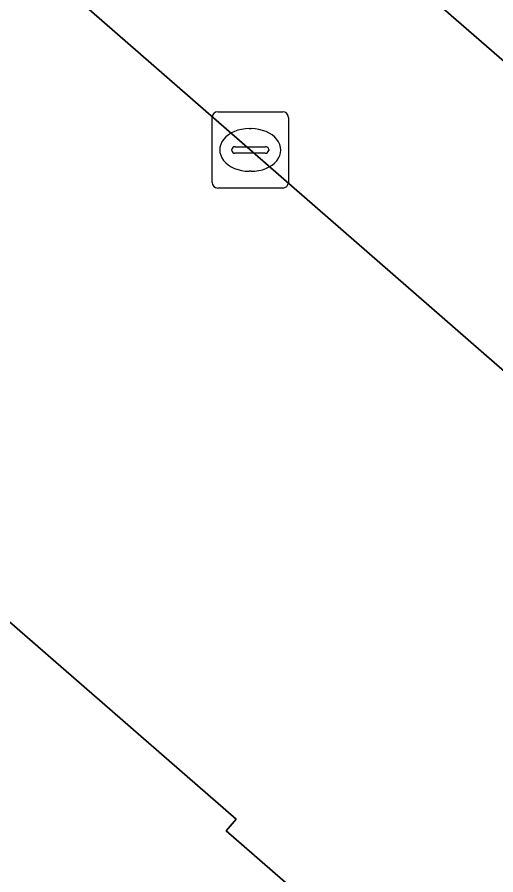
# Model space of a CAD drawing. Extents: x 158472 to 159562, y 388525 to 389606.
# Drawn here: x 158920.34 to 158926.62, y 388759.9 to 388771.15 of the extents above; entities that cross this region are included whole.
import ezdxf

# ---------------------------------------------------------------- set-up
doc = ezdxf.new("R2010")
doc.units = 0
for name, color, linetype in [('IMGEO_Kolk', 7, 'Continuous'), ('IMGEO_Pand', 7, 'Continuous'), ('IMGEO_Rijbaan_lokaal_open', 7, 'Continuous'), ('IMGEO_Voetpad_open', 7, 'Continuous')]:
    doc.layers.add(name, color=color, linetype=linetype)

msp = doc.modelspace()

# ---------------------------------------------------------------- linework, layer by layer
at = {"layer": 'IMGEO_Kolk'}
for p, q in [((158922.97, 388769.908), (158923.822, 388769.908)), ((158922.895, 388768.982), (158922.895, 388769.834)), ((158923.896, 388769.834), (158923.896, 388768.982)), ((158923.383, 388769.688), (158923.408, 388769.688)), ((158923.197, 388769.451), (158923.595, 388769.451)), ((158923.154, 388769.402), (158923.154, 388769.414)), ((158923.592, 388769.365), (158923.194, 388769.365)), ((158923.638, 388769.414), (158923.638, 388769.402)), ((158923.406, 388769.128), (158923.381, 388769.128)), ((158923.822, 388768.908), (158922.97, 388768.908))]:
    msp.add_line(p, q, dxfattribs=at)
for points in [[(158922.97, 388769.908), (158923.822, 388769.908)], [(158922.895, 388768.982), (158922.895, 388769.834)], [(158923.896, 388769.834), (158923.896, 388768.982)], [(158923.822, 388768.908), (158922.97, 388768.908)]]:
    msp.add_lwpolyline(points, dxfattribs=at)
for centre, radius, start, end in [((158922.972, 388769.832), 0.0765, 91.552, 178.448), ((158922.972, 388769.832), 0.0765, 91.552, 178.448), ((158923.82, 388769.832), 0.0765, 1.552, 88.448), ((158923.82, 388769.832), 0.0765, 1.552, 88.448), ((158923.194, 388769.411), 0.0403, 85.8775, 175.7526), ((158923.599, 388769.413), 0.0386, 1.7309, 96.639), ((158923.191, 388769.401), 0.0366, 178.938, 274.7102), ((158923.595, 388769.408), 0.043, 264.8664, 352.4533), ((158922.972, 388768.984), 0.0765, 181.552, 268.448), ((158922.972, 388768.984), 0.0765, 181.552, 268.448), ((158923.82, 388768.984), 0.0765, 271.552, 358.448), ((158923.82, 388768.984), 0.0765, 271.552, 358.448)]:
    msp.add_arc(centre, radius, start, end, dxfattribs=at)
for centre, major_axis, ratio, start_param, end_param in [((158923.382, 388769.408), (-0.387, 0.002), 0.722429, 4.712389, 7.853982), ((158923.407, 388769.408), (-0.39, 0.002), 0.717154, 1.570796, 4.712389)]:
    msp.add_ellipse(centre, major_axis=major_axis, ratio=ratio, start_param=start_param, end_param=end_param, dxfattribs=at)
at = {"layer": 'IMGEO_Pand'}
msp.add_lwpolyline([(158930.552, 388748.31), (158932.023, 388750), (158933.353, 388751.529), (158929.334, 388755.027), (158929.263, 388755.089), (158923.078, 388760.474), (158923.21, 388760.626), (158920.2, 388763.246), (158920.049, 388763.073), (158903.272, 388777.677)], dxfattribs=at)
msp.add_lwpolyline([(158928.613, 388773.206), (158927.23, 388774.35), (158925.201, 388771.897), (158926.498, 388770.77), (158929.651, 388768.031), (158931.765, 388770.468)], close=True, dxfattribs=at)
at = {"layer": 'IMGEO_Rijbaan_lokaal_open'}
msp.add_lwpolyline([(158893.757, 388795.245), (158894.069, 388795.98), (158893.955, 388796.45), (158891.577, 388798.482), (158889.244, 388795.75), (158889.917, 388795.054), (158892.117, 388793.148), (158905.722, 388781.283), (158903.356, 388778.57), (158902.979, 388778.898), (158900.81, 388776.411), (158901.625, 388775.786), (158903.272, 388777.677), (158920.049, 388763.073), (158920.2, 388763.246), (158923.21, 388760.626), (158923.078, 388760.474), (158929.263, 388755.089), (158933.895, 388760.26)], close=True, dxfattribs=at)
at = {"layer": 'IMGEO_Voetpad_open'}
msp.add_lwpolyline([(158914.673, 388781.065), (158911.63, 388783.712), (158908.37, 388786.546), (158905.64, 388788.924), (158902.489, 388791.686), (158899.316, 388794.468), (158895.45, 388797.816), (158892.838, 388800.078), (158891.577, 388798.482), (158893.955, 388796.45), (158894.069, 388795.98), (158893.757, 388795.245), (158933.895, 388760.26), (158936.523, 388761.952), (158935.096, 388763.304), (158932.785, 388765.308), (158929.651, 388768.031), (158926.498, 388770.77), (158925.201, 388771.897), (158923.693, 388773.175), (158920.494, 388775.964), (158917.379, 388778.68), (158916.076, 388779.845)], close=True, dxfattribs=at)

doc.saveas('drawing.dxf')
